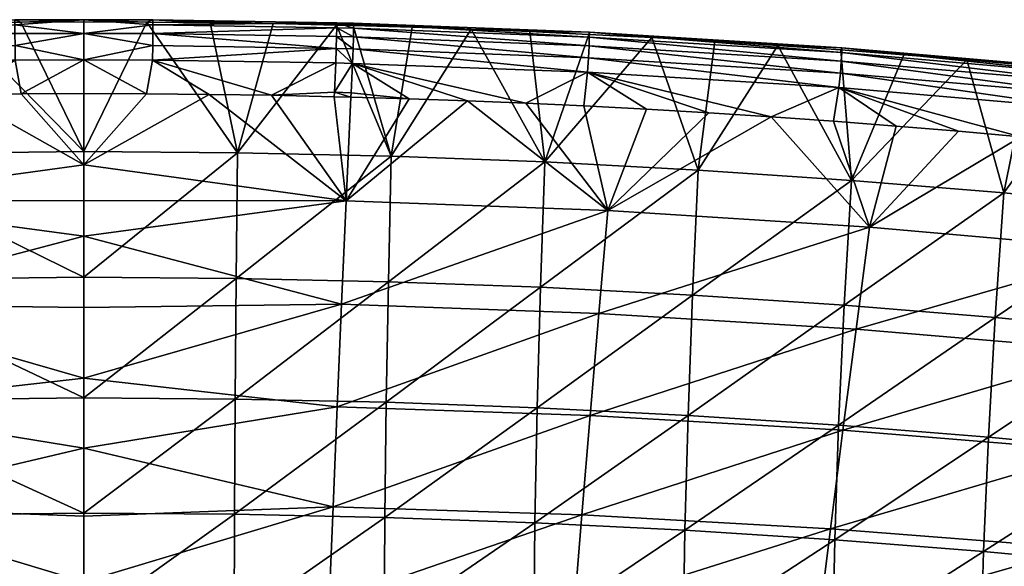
# Model space of a CAD drawing. Header units: millimetres. Extents: x -296 to 288, y -743 to -158.
# Tile 280 of 339: x -7 to 44, y -186 to -158. Entities that reach past the tile are written whole.
import ezdxf

# ---------------------------------------------------------------- set-up
doc = ezdxf.new("R2010")
doc.units = ezdxf.units.MM
doc.header["$MEASUREMENT"] = 0
doc.layers.add('Výchozí', color=7, linetype='Continuous', true_color=0x000000)

msp = doc.modelspace()

# ---------------------------------------------------------------- meshes
at = {"layer": 'Výchozí'}
mesh = msp.add_polyface(dxfattribs=at)
corners = [(-3.632, -176.414, 187.475), (-16.687, -177.884, 187.218), (-3.632, -180.013, 186.693), (-3.632, -172.76, 187.928), (-16.913, -172.588, 187.946), (-3.632, -176.414, 187.475), (-3.632, -183.519, 185.597), (-3.632, -180.013, 186.693), (-16.471, -183.032, 185.808), (-3.632, -186.908, 184.191), (-3.632, -183.519, 185.597), (-3.632, -169.093, 188.059), (-16.269, -187.943, 183.743), (-3.632, -186.908, 184.191), (-17.147, -167.262, 188.06), (-3.632, -167.258, 188.063), (-3.632, -165.422, 188.066), (-10.081, -161.784, 188.082), (-3.632, -165.422, 188.066), (-6.857, -161.754, 188.082), (-13.304, -161.833, 188.082), (-3.632, -161.744, 188.082), (-3.63, -171.206, 135.415), (-16.382, -171.358, 135.422), (-16.498, -164.889, 160.116), (-3.63, -164.733, 160.112), (-3.63, -177.429, 109.249), (-16.294, -177.578, 109.26), (-3.63, -183.364, 81.85), (-16.235, -183.508, 81.865), (-3.629, -188.97, 53.453), (-16.204, -189.111, 53.472), (-10.139, -158.089, 183.105), (-16.639, -159.418, 187.202), (-16.614, -160.163, 187.685), (-7.174, -160.017, 187.678), (-6.857, -161.754, 188.082), (-3.632, -161.744, 188.082), (-3.632, -160.006, 187.676), (-6.857, -161.754, 188.082), (-10.081, -161.784, 188.082), (-13.304, -161.833, 188.082), (-16.54, -161.678, 188.077), (-0.406, -161.754, 188.082), (-3.632, -160.006, 187.676), (-3.632, -161.744, 188.082), (-0.406, -161.754, 188.082), (2.818, -161.784, 188.082), (-0.09, -160.017, 187.678), (6.041, -161.833, 188.082), (9.35, -160.163, 187.685)]
mesh.append_faces([[corners[k] for k in face] for face in [(0, 1, 2, 2), (3, 4, 5, 5), (6, 7, 8, 8), (9, 10, 8, 8), (4, 3, 11, 11), (8, 12, 13, 13), (4, 1, 0, 0), (8, 7, 1, 1), (14, 4, 11, 11), (11, 15, 14, 14), (14, 16, 17, 17), (18, 14, 15, 15), (19, 17, 16, 16), (17, 20, 14, 14), (16, 21, 19, 19), (22, 23, 24, 24), (22, 24, 25, 25), (26, 27, 23, 23), (26, 23, 22, 22), (28, 29, 27, 27), (28, 27, 26, 26), (30, 31, 29, 29), (30, 29, 28, 28), (32, 25, 24, 24), (33, 34, 35, 35), (36, 37, 38, 38), (39, 35, 40, 40), (38, 35, 36, 36), (35, 34, 41, 41), (35, 41, 40, 40), (34, 42, 41, 41), (43, 44, 45, 45), (46, 47, 48, 48), (44, 43, 48, 48), (48, 47, 49, 49), (48, 49, 50, 50)]])
mesh = msp.add_polyface(dxfattribs=at)
corners = [(-6.885, -158.059, 183.105), (-3.63, -164.733, 160.112), (-10.139, -158.089, 183.105), (-10.139, -158.089, 183.105), (-16.498, -164.889, 160.116), (-13.392, -158.139, 183.105), (-3.632, -158.049, 183.105), (-3.632, -157.935, 184.887), (-3.632, -158.049, 183.105), (-6.885, -158.059, 183.105), (-7.186, -157.948, 184.894), (-10.139, -158.089, 183.105), (-13.392, -158.139, 183.105), (-7.186, -158.2, 185.751), (-16.661, -158.097, 184.912), (-7.184, -158.65, 186.534), (-3.632, -158.638, 186.528), (-3.632, -157.935, 184.887), (-16.662, -158.35, 185.77), (-16.655, -158.799, 186.55), (-7.18, -159.271, 187.191), (-3.632, -160.006, 187.676), (-16.639, -159.418, 187.202), (-7.174, -160.017, 187.678), (-3.632, -160.006, 187.676), (-3.632, -157.935, 184.887), (-0.378, -158.059, 183.105), (-3.632, -158.049, 183.105), (-0.077, -157.948, 184.894), (6.129, -158.139, 183.105), (2.876, -158.089, 183.105), (9.398, -158.097, 184.912), (6.129, -158.139, 183.105), (-0.077, -158.2, 185.751), (-3.632, -158.638, 186.528), (-0.079, -158.65, 186.534), (9.399, -158.35, 185.77), (-3.632, -160.006, 187.676), (-0.09, -160.017, 187.678), (-0.083, -159.271, 187.191), (9.376, -159.418, 187.202), (9.392, -158.799, 186.55)]
mesh.append_faces([[corners[k] for k in face] for face in [(0, 1, 2, 2), (3, 4, 5, 5), (6, 1, 0, 0), (7, 8, 9, 9), (10, 11, 12, 12), (10, 9, 11, 11), (13, 7, 10, 10), (10, 7, 9, 9), (10, 12, 14, 14), (13, 15, 16, 16), (17, 13, 16, 16), (18, 13, 10, 10), (18, 10, 14, 14), (18, 19, 15, 15), (18, 15, 13, 13), (16, 20, 21, 21), (15, 19, 22, 22), (15, 22, 20, 20), (22, 23, 20, 20), (23, 24, 20, 20), (15, 20, 16, 16), (25, 26, 27, 27), (28, 29, 30, 30), (28, 30, 26, 26), (28, 31, 32, 32), (26, 25, 28, 28), (31, 28, 33, 33), (34, 35, 33, 33), (34, 33, 25, 25), (33, 28, 25, 25), (35, 36, 33, 33), (37, 38, 39, 39), (37, 39, 34, 34), (39, 35, 34, 34), (40, 41, 35, 35), (40, 35, 39, 39), (40, 39, 38, 38)]])
mesh = msp.add_polyface(dxfattribs=at)
corners = [(12.06, -171.437, 135.426), (12.204, -164.97, 160.117), (20.116, -165.267, 160.124), (19.898, -171.727, 135.44), (4.215, -171.264, 135.418), (4.287, -164.792, 160.113), (-3.633, -171.206, 135.415), (-3.633, -164.733, 160.112), (22.388, -158.69, 183.103), (22.388, -158.69, 183.103), (25.637, -158.86, 183.103), (16.322, -158.426, 183.104), (19.355, -158.549, 183.104), (10.253, -158.231, 183.105), (13.288, -158.32, 183.104), (13.288, -158.32, 183.104), (6.129, -158.139, 183.105), (9.382, -158.209, 183.105), (-0.378, -158.059, 183.105), (2.876, -158.089, 183.105), (2.876, -158.089, 183.105), (9.382, -158.209, 183.105), (10.253, -158.231, 183.105), (19.355, -158.549, 183.104), (22.388, -158.69, 183.103), (-3.632, -158.049, 183.105), (-0.378, -158.059, 183.105), (28.023, -165.682, 160.133), (23.377, -167.774, 188.053), (9.884, -167.262, 188.06), (9.65, -172.588, 187.946), (22.911, -173.071, 187.928), (-3.632, -169.093, 188.059), (-3.632, -167.258, 188.063), (16.134, -162.117, 188.081), (2.818, -161.784, 188.082), (-3.632, -165.422, 188.066), (22.14, -162.378, 188.08), (19.138, -162.238, 188.081), (22.14, -162.378, 188.08), (25.357, -162.546, 188.079), (-0.406, -161.754, 188.082), (6.041, -161.833, 188.082), (9.263, -161.903, 188.082), (10.125, -161.925, 188.082), (13.13, -162.012, 188.081), (-3.632, -161.744, 188.082)]
mesh.append_faces([[corners[k] for k in face] for face in [(0, 1, 2, 2), (0, 2, 3, 3), (4, 5, 1, 1), (4, 1, 0, 0), (6, 7, 5, 5), (6, 5, 4, 4), (8, 9, 2, 2), (9, 10, 2, 2), (11, 12, 2, 2), (13, 14, 1, 1), (15, 11, 1, 1), (16, 17, 5, 5), (18, 19, 5, 5), (20, 16, 5, 5), (21, 22, 1, 1), (23, 24, 2, 2), (25, 26, 7, 7), (10, 27, 2, 2), (17, 1, 5, 5), (1, 11, 2, 2), (7, 26, 5, 5), (28, 29, 30, 30), (28, 30, 31, 31), (29, 32, 30, 30), (32, 29, 33, 33), (29, 28, 34, 34), (29, 35, 36, 36), (36, 33, 29, 29), (37, 38, 28, 28), (39, 37, 28, 28), (40, 39, 28, 28), (28, 38, 34, 34), (41, 36, 35, 35), (35, 29, 42, 42), (43, 29, 44, 44), (29, 34, 45, 45), (44, 29, 45, 45), (42, 29, 43, 43), (36, 41, 46, 46)]])
mesh = msp.add_polyface(dxfattribs=at)
corners = [(10.27, -158.373, 185.771), (10.27, -158.12, 184.914), (9.398, -158.097, 184.912), (9.399, -158.35, 185.77), (10.263, -158.822, 186.552), (9.392, -158.799, 186.55), (10.246, -159.44, 187.203), (9.376, -159.418, 187.202), (10.219, -160.185, 187.685), (9.35, -160.163, 187.685), (22.417, -158.832, 185.794), (22.402, -159.28, 186.571), (22.37, -159.896, 187.216), (22.317, -160.638, 187.693), (9.385, -158.15, 183.326), (10.253, -158.231, 183.105), (9.382, -158.209, 183.105), (16.322, -158.426, 183.104), (13.288, -158.32, 183.104), (10.256, -158.172, 183.326), (6.129, -158.139, 183.105), (-0.077, -158.2, 185.751), (-0.079, -158.65, 186.534), (-0.09, -160.017, 187.678), (13.13, -162.012, 188.081), (10.14, -161.7, 188.077), (16.134, -162.117, 188.081), (19.138, -162.238, 188.081), (6.041, -161.833, 188.082), (9.277, -161.678, 188.077), (9.263, -161.903, 188.082), (10.125, -161.925, 188.082)]
mesh.append_faces([[corners[k] for k in face] for face in [(0, 1, 2, 2), (0, 2, 3, 3), (4, 0, 3, 3), (4, 3, 5, 5), (6, 4, 5, 5), (6, 5, 7, 7), (8, 6, 7, 7), (8, 7, 9, 9), (10, 1, 0, 0), (11, 0, 4, 4), (12, 11, 4, 4), (12, 4, 6, 6), (13, 12, 6, 6), (13, 6, 8, 8), (14, 15, 16, 16), (1, 17, 18, 18), (19, 18, 15, 15), (14, 16, 20, 20), (19, 14, 2, 2), (19, 2, 1, 1), (14, 19, 15, 15), (2, 21, 3, 3), (22, 5, 3, 3), (19, 1, 18, 18), (2, 14, 20, 20), (7, 23, 9, 9), (24, 8, 25, 25), (8, 26, 27, 27), (9, 28, 29, 29), (8, 9, 29, 29), (8, 29, 25, 25), (29, 30, 31, 31), (29, 31, 25, 25), (30, 29, 28, 28), (8, 24, 26, 26), (24, 25, 31, 31)]])
mesh = msp.add_polyface(dxfattribs=at)
corners = [(22.417, -158.832, 185.794), (22.418, -158.579, 184.936), (10.27, -158.12, 184.914), (22.402, -159.28, 186.571), (10.27, -158.373, 185.771), (22.417, -158.832, 185.794), (22.418, -158.579, 184.936), (22.402, -159.28, 186.571), (22.37, -159.896, 187.216), (22.37, -159.896, 187.216), (22.317, -160.638, 187.693), (22.317, -160.638, 187.693), (35.423, -159.632, 185.818), (35.424, -159.38, 184.959), (35.401, -160.077, 186.591), (35.353, -160.69, 187.229), (35.275, -161.43, 187.7), (19.355, -158.549, 183.104), (16.322, -158.426, 183.104), (22.388, -158.69, 183.103), (22.388, -158.69, 183.103), (28.886, -159.05, 183.102), (25.637, -158.86, 183.103), (32.132, -159.26, 183.101), (28.886, -159.05, 183.102), (35.378, -159.49, 183.1), (22.14, -162.378, 188.08), (22.14, -162.378, 188.08), (10.219, -160.185, 187.685), (19.138, -162.238, 188.081), (28.575, -162.734, 188.079), (31.793, -162.941, 188.078), (19.138, -162.238, 188.081), (25.357, -162.546, 188.079), (28.575, -162.734, 188.079), (31.793, -162.941, 188.078), (35.009, -163.168, 188.077)]
mesh.append_faces([[corners[k] for k in face] for face in [(0, 1, 2, 2), (3, 0, 4, 4), (5, 6, 1, 1), (5, 1, 0, 0), (7, 5, 0, 0), (7, 0, 3, 3), (8, 7, 3, 3), (8, 3, 9, 9), (10, 8, 9, 9), (10, 9, 11, 11), (12, 13, 6, 6), (12, 6, 5, 5), (14, 12, 5, 5), (14, 5, 7, 7), (15, 14, 7, 7), (15, 7, 8, 8), (16, 15, 8, 8), (16, 8, 10, 10), (1, 17, 18, 18), (19, 1, 6, 6), (19, 6, 20, 20), (6, 21, 22, 22), (13, 23, 24, 24), (6, 22, 20, 20), (13, 25, 23, 23), (1, 19, 17, 17), (2, 1, 18, 18), (13, 24, 6, 6), (11, 26, 27, 27), (11, 27, 10, 10), (28, 29, 11, 11), (10, 30, 31, 31), (10, 31, 16, 16), (11, 32, 26, 26), (10, 33, 34, 34), (16, 35, 36, 36), (33, 10, 27, 27)]])
mesh = msp.add_polyface(dxfattribs=at)
corners = [(43.337, -173.285, 135.516), (43.784, -166.865, 160.159), (51.691, -167.639, 160.176), (51.166, -174.041, 135.553), (35.554, -172.652, 135.485), (35.923, -166.215, 160.145), (35.267, -178.838, 109.357), (27.73, -172.131, 135.46), (28.023, -165.682, 160.133), (27.504, -178.331, 109.318), (19.898, -171.727, 135.44), (20.116, -165.267, 160.124), (19.732, -177.937, 109.288), (48.345, -160.611, 183.097), (48.345, -160.611, 183.097), (41.865, -160.011, 183.099), (45.106, -160.301, 183.098), (45.106, -160.301, 183.098), (48.345, -160.611, 183.097), (48.345, -160.611, 183.097), (51.797, -160.965, 183.096), (35.378, -159.49, 183.1), (38.622, -159.741, 183.1), (32.132, -159.26, 183.101), (35.378, -159.49, 183.1), (25.637, -158.86, 183.103), (28.886, -159.05, 183.102), (32.132, -159.26, 183.101), (38.622, -159.741, 183.1), (36.863, -168.627, 188.041), (23.377, -167.774, 188.053), (22.911, -173.071, 187.928), (36.164, -173.876, 187.898), (50.324, -169.82, 188.024), (49.396, -175.004, 187.855), (44.65, -163.969, 188.075), (31.793, -162.941, 188.078), (28.575, -162.734, 188.079), (25.357, -162.546, 188.079), (53.625, -164.877, 188.072), (51.277, -164.624, 188.073), (41.438, -163.682, 188.076), (38.225, -163.416, 188.077), (35.009, -163.168, 188.077), (47.858, -164.276, 188.074), (47.858, -164.276, 188.074)]
mesh.append_faces([[corners[k] for k in face] for face in [(0, 1, 2, 2), (0, 2, 3, 3), (4, 5, 1, 1), (4, 1, 0, 0), (6, 4, 0, 0), (7, 8, 5, 5), (7, 5, 4, 4), (9, 7, 4, 4), (10, 11, 8, 8), (10, 8, 7, 7), (12, 10, 7, 7), (13, 14, 2, 2), (15, 16, 1, 1), (17, 18, 1, 1), (19, 20, 2, 2), (21, 22, 5, 5), (23, 24, 5, 5), (25, 26, 8, 8), (26, 27, 8, 8), (28, 15, 5, 5), (18, 2, 1, 1), (5, 15, 1, 1), (8, 27, 5, 5), (29, 30, 31, 31), (29, 31, 32, 32), (33, 29, 32, 32), (33, 32, 34, 34), (29, 33, 35, 35), (30, 29, 36, 36), (37, 38, 30, 30), (30, 36, 37, 37), (39, 40, 33, 33), (41, 42, 29, 29), (36, 29, 43, 43), (44, 33, 45, 45), (35, 33, 44, 44), (29, 35, 41, 41), (45, 33, 40, 40), (42, 43, 29, 29)]])
mesh = msp.add_polyface(dxfattribs=at)
corners = [(48.407, -160.751, 185.841), (48.407, -160.5, 184.981), (35.424, -159.38, 184.959), (35.423, -159.632, 185.818), (48.378, -161.194, 186.609), (35.401, -160.077, 186.591), (48.314, -161.803, 187.242), (35.353, -160.69, 187.229), (48.211, -162.54, 187.706), (35.275, -161.43, 187.7), (48.407, -160.751, 185.841), (48.407, -160.5, 184.981), (48.378, -161.194, 186.609), (48.315, -161.803, 187.242), (48.211, -162.54, 187.706), (51.863, -161.103, 185.847), (51.832, -161.545, 186.614), (51.764, -162.153, 187.245), (51.653, -162.889, 187.707), (38.622, -159.741, 183.1), (35.378, -159.49, 183.1), (45.106, -160.301, 183.098), (41.865, -160.011, 183.099), (48.345, -160.611, 183.097), (41.865, -160.011, 183.099), (51.839, -160.804, 184.039), (48.345, -160.611, 183.097), (41.438, -163.682, 188.076), (44.65, -163.969, 188.075), (51.489, -163.742, 187.992), (47.858, -164.276, 188.074), (35.009, -163.168, 188.077), (38.225, -163.416, 188.077), (47.858, -164.276, 188.074), (44.65, -163.969, 188.075), (41.438, -163.682, 188.076)]
mesh.append_faces([[corners[k] for k in face] for face in [(0, 1, 2, 2), (0, 2, 3, 3), (4, 0, 3, 3), (4, 3, 5, 5), (6, 4, 5, 5), (6, 5, 7, 7), (8, 6, 7, 7), (8, 7, 9, 9), (10, 11, 1, 1), (10, 1, 0, 0), (12, 10, 0, 0), (12, 0, 4, 4), (13, 12, 4, 4), (13, 4, 6, 6), (14, 13, 6, 6), (14, 6, 8, 8), (15, 11, 10, 10), (16, 10, 12, 12), (17, 12, 13, 13), (18, 13, 14, 14), (2, 19, 20, 20), (1, 21, 22, 22), (1, 23, 21, 21), (2, 24, 19, 19), (1, 25, 23, 23), (25, 1, 11, 11), (2, 1, 22, 22), (23, 25, 26, 26), (9, 27, 28, 28), (9, 28, 8, 8), (8, 29, 14, 14), (30, 29, 8, 8), (9, 31, 32, 32), (29, 30, 33, 33), (30, 8, 34, 34), (35, 9, 32, 32)]])
mesh = msp.add_polyface(dxfattribs=at)
corners = [(19.552, -189.456, 53.518), (19.617, -183.86, 81.902), (27.346, -184.244, 81.942), (11.951, -177.654, 109.266), (12.06, -171.437, 135.426), (19.898, -171.727, 135.44), (19.732, -177.937, 109.288), (11.877, -183.583, 81.873), (11.837, -189.184, 53.482), (4.162, -177.485, 109.254), (4.215, -171.264, 135.418), (4.127, -183.419, 81.856), (4.109, -189.023, 53.46), (4.107, -194.261, 24.302), (-3.633, -177.429, 109.249), (-3.633, -171.206, 135.415), (-3.633, -183.364, 81.85), (-3.634, -188.97, 53.453), (-3.634, -194.209, 24.293), (21.632, -188.343, 183.706), (9.006, -187.943, 183.743), (8.82, -192.557, 181.048), (22.033, -183.459, 185.774), (9.208, -183.032, 185.808), (22.461, -178.338, 187.191), (9.424, -177.884, 187.218), (22.911, -173.071, 187.928), (9.65, -172.588, 187.946), (-3.632, -186.908, 184.191), (-3.632, -190.165, 182.483), (-3.632, -176.414, 187.475), (-3.632, -180.013, 186.693), (-3.632, -172.76, 187.928), (-3.632, -183.519, 185.597), (-3.632, -169.093, 188.059)]
mesh.append_faces([[corners[k] for k in face] for face in [(0, 1, 2, 2), (3, 4, 5, 5), (3, 5, 6, 6), (7, 3, 6, 6), (7, 6, 1, 1), (8, 7, 1, 1), (8, 1, 0, 0), (9, 10, 4, 4), (9, 4, 3, 3), (11, 9, 3, 3), (11, 3, 7, 7), (12, 11, 7, 7), (12, 7, 8, 8), (13, 12, 8, 8), (14, 15, 10, 10), (14, 10, 9, 9), (16, 14, 9, 9), (16, 9, 11, 11), (17, 16, 11, 11), (17, 11, 12, 12), (18, 17, 12, 12), (19, 20, 21, 21), (22, 23, 20, 20), (22, 20, 19, 19), (24, 25, 23, 23), (24, 23, 22, 22), (26, 27, 25, 25), (26, 25, 24, 24), (28, 29, 20, 20), (30, 31, 25, 25), (27, 32, 30, 30), (23, 31, 33, 33), (33, 28, 23, 23), (34, 32, 27, 27), (21, 20, 29, 29), (23, 28, 20, 20), (27, 30, 25, 25), (23, 25, 31, 31)]])
mesh = msp.add_polyface(dxfattribs=at)
corners = [(42.988, -179.456, 109.405), (43.337, -173.285, 135.516), (51.166, -174.041, 135.553), (50.753, -180.193, 109.462), (42.737, -185.343, 82.061), (50.453, -186.064, 82.139), (42.582, -190.912, 53.721), (50.264, -191.62, 53.821), (35.267, -178.838, 109.357), (35.063, -184.739, 81.995), (34.941, -190.319, 53.637), (34.9, -195.542, 24.518), (27.504, -178.331, 109.318), (35.554, -172.652, 135.485), (27.346, -184.244, 81.942), (27.253, -189.834, 53.57), (27.226, -195.062, 24.435), (19.732, -177.937, 109.288), (27.73, -172.131, 135.46), (19.617, -183.86, 81.902), (19.552, -189.456, 53.518), (34.244, -189.009, 183.643), (21.632, -188.343, 183.706), (21.261, -192.932, 181.01), (46.849, -189.942, 183.556), (33.687, -193.557, 180.947), (34.846, -184.169, 185.718), (22.033, -183.459, 185.774), (47.648, -185.164, 185.639), (60.398, -186.44, 185.537), (35.489, -179.095, 187.145), (22.461, -178.338, 187.191), (48.501, -180.156, 187.081), (61.46, -181.515, 186.999), (36.164, -173.876, 187.898), (22.911, -173.071, 187.928), (49.396, -175.004, 187.855)]
mesh.append_faces([[corners[k] for k in face] for face in [(0, 1, 2, 2), (0, 2, 3, 3), (4, 0, 3, 3), (4, 3, 5, 5), (6, 4, 5, 5), (6, 5, 7, 7), (8, 1, 0, 0), (9, 8, 0, 0), (9, 0, 4, 4), (10, 9, 4, 4), (10, 4, 6, 6), (11, 10, 6, 6), (12, 13, 8, 8), (14, 12, 8, 8), (14, 8, 9, 9), (15, 14, 9, 9), (15, 9, 10, 10), (16, 15, 10, 10), (17, 18, 12, 12), (19, 17, 12, 12), (19, 12, 14, 14), (20, 14, 15, 15), (21, 22, 23, 23), (24, 21, 25, 25), (26, 27, 22, 22), (26, 22, 21, 21), (28, 26, 21, 21), (28, 21, 24, 24), (29, 28, 24, 24), (30, 31, 27, 27), (30, 27, 26, 26), (32, 30, 26, 26), (32, 26, 28, 28), (33, 32, 28, 28), (34, 35, 31, 31), (34, 31, 30, 30), (36, 34, 30, 30), (36, 30, 32, 32)]])

doc.saveas('drawing.dxf')
